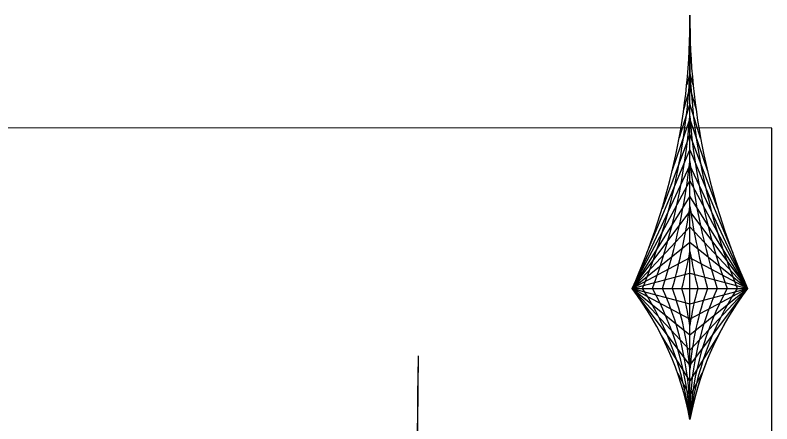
# Model space of a CAD drawing. Extents: x 408847 to 817539, y 923858 to 1151780.
# Drawn here: x 616897 to 656229, y 1044811 to 1066044 of the extents above; entities that cross this region are included whole.
import ezdxf

# ---------------------------------------------------------------- set-up
doc = ezdxf.new("R2010")
doc.units = 0
for name, color, linetype in [('County Boundary', 7, 'Continuous'), ('Level 2', 7, 'Continuous'), ('Map Information Text and Cells', 7, 'Continuous'), ('Quad Borders', 7, 'Continuous')]:
    doc.layers.add(name, color=color, linetype=linetype)

msp = doc.modelspace()

# ---------------------------------------------------------------- linework, layer by layer
at = {"layer": 'County Boundary'}
msp.add_line((637821, 1047780), (637388, 980964), dxfattribs=at)
at = {"layer": 'Level 2'}
for p, q in [((637838, 1048347), (637804, 1044822)), ((637804, 1044822), (637700, 1033942))]:
    msp.add_line(p, q, dxfattribs=at)
at = {"layer": 'Map Information Text and Cells'}
for p, q in [((651969, 1045044), (651969, 1066044)), ((648969, 1051844), (654969, 1051844))]:
    msp.add_line(p, q, dxfattribs=at)
for points in [[(652135, 1062425), (651969, 1063044), (651804, 1062430)], [(651650, 1061139), (651969, 1062244), (652288, 1061137)], [(652528, 1059654), (651969, 1061444), (651414, 1059669)], [(651055, 1057963), (651969, 1060644), (652883, 1057964)], [(653420, 1055975), (651969, 1059844), (650522, 1055987)], [(649739, 1053691), (651969, 1059044), (654197, 1053698)], [(654969, 1051844), (651969, 1058244), (648969, 1051844)], [(648969, 1051844), (651969, 1057444), (654969, 1051844)], [(654969, 1051844), (651969, 1056644), (648969, 1051844)], [(648969, 1051844), (651969, 1055844), (654969, 1051844)], [(654969, 1051844), (651969, 1055044), (648969, 1051844)], [(648969, 1051844), (651969, 1054244), (654969, 1051844)], [(654969, 1051844), (651969, 1053444), (648969, 1051844)], [(648969, 1051844), (651969, 1052644), (654969, 1051844)], [(648969, 1051844), (651969, 1051044), (654969, 1051844)], [(654969, 1051844), (651969, 1050244), (648969, 1051844)], [(648969, 1051844), (651969, 1049444), (654969, 1051844)], [(654969, 1051844), (651969, 1048644), (648969, 1051844)], [(648969, 1051844), (651969, 1047844), (654969, 1051844)], [(653446, 1049408), (651969, 1047044), (650495, 1049403)], [(651339, 1047420), (651969, 1046244), (652611, 1047442)]]:
    msp.add_lwpolyline(points, dxfattribs=at)
for centre, radius, start, end in [((618089, 1065785), 33881, 335.7032, 0.4381), ((685849, 1065785), 33881, 179.5619, 204.2968), ((618118, 1064603), 33881, 337.8816, 359.5413), ((685820, 1064603), 33881, 180.4615, 202.123), ((618189, 1063423), 33881, 340.0181, 355.5643), ((685749, 1063423), 33881, 184.4329, 199.9811), ((618301, 1062245), 33881, 342.1221, 353.5637), ((685637, 1062245), 33881, 186.4366, 197.8778), ((618454, 1061073), 33881, 344.1963, 351.5627), ((685483, 1061073), 33881, 188.4378, 195.8042), ((618648, 1059906), 33881, 346.2347, 349.5641), ((685290, 1059906), 33881, 190.436, 193.7653), ((636077, 1042095), 16163, 10.5138, 37.0981), ((635925, 1043082), 16163, 6.973, 32.8335), ((635832, 1044123), 16163, 3.2689, 28.5377), ((635807, 1045213), 16163, 359.4037, 24.2243), ((635858, 1046344), 16163, 4.5925, 19.8957), ((635991, 1047485), 16163, 8.6857, 15.6433), ((668131, 1045215), 16163, 155.7847, 180.6033), ((667946, 1047487), 16163, 164.3624, 171.3297), ((668080, 1046341), 16163, 160.0924, 175.4022), ((667861, 1042095), 16163, 142.9019, 169.4862), ((668012, 1043079), 16163, 147.1585, 173.0148), ((668106, 1044121), 16163, 151.46, 176.7264), ((667861, 1042095), 16163, 144.0346, 169.4862)]:
    msp.add_arc(centre, radius, start, end, dxfattribs=at)
at = {"layer": 'Quad Borders'}
for p, q in [((656229, 1060168), (615617, 1060189)), ((656229, 1014731), (656229, 1060168))]:
    msp.add_line(p, q, dxfattribs=at)

doc.saveas('drawing.dxf')
